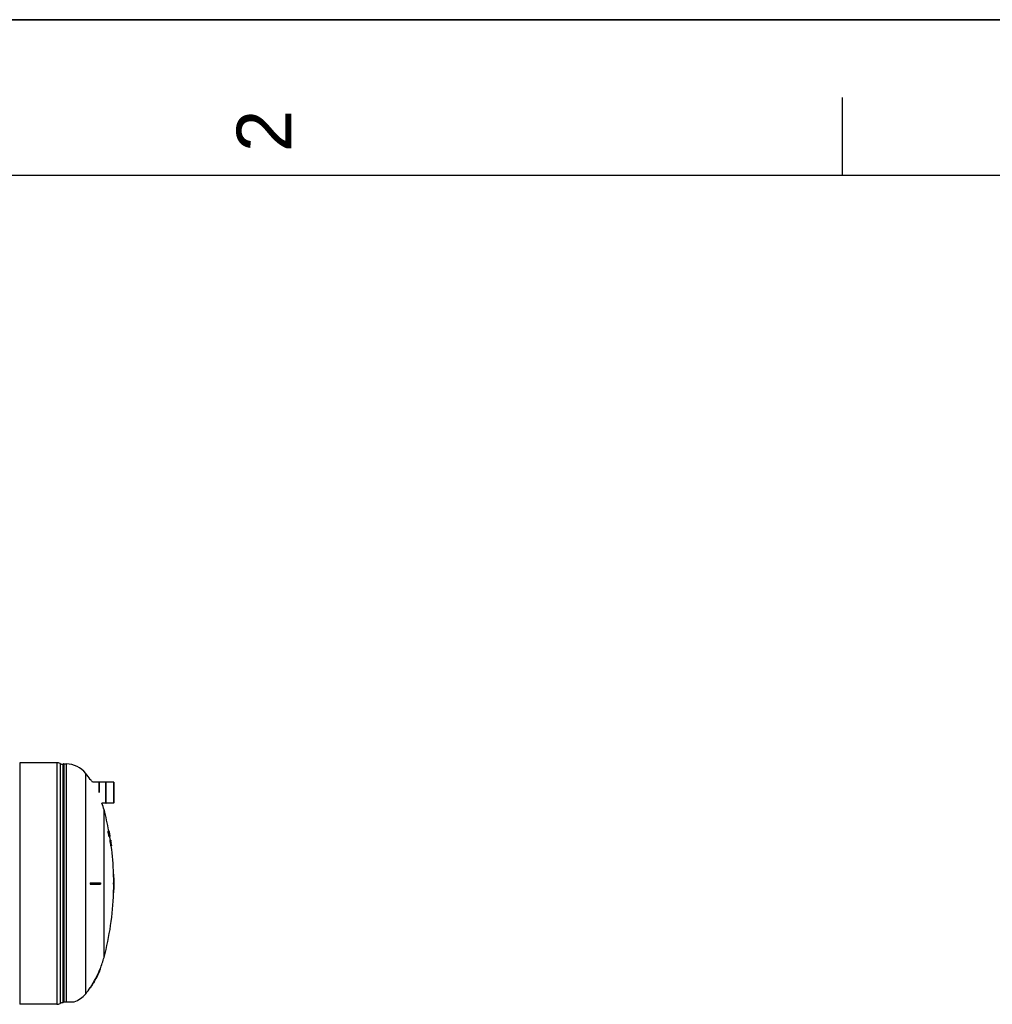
# Model space of a CAD drawing. Header units: millimetres. Extents: x 0 to 297, y 0 to 210.
# Tile 321 of 455: x 170 to 232, y 147 to 210. Entities that reach past the tile are written whole.
import ezdxf

# ---------------------------------------------------------------- set-up
doc = ezdxf.new("R2010")
doc.units = ezdxf.units.MM
doc.header["$LTSCALE"] = 16.335
doc.layers.get('0').update_dxf_attribs({"linetype": 'CONTINUOUS'})
doc.layers.add('AXES_REF', color=7, linetype='CONTINUOUS')
doc.layers.add('SURFACES', color=7, linetype='CONTINUOUS')
doc.styles.add('TEXTSTYLE_2', font='arial.ttf')

# ---------------------------------------------------------------- blocks, each defined once
blk = doc.blocks.new('MARGEA4_BL0', base_point=(148.514, 105.014))
at = {"color": 7, "linetype": 'Continuous'}
for p, q in [((297.014, 210.014), (0.014, 210.014)), ((222.764, 205.014), (222.764, 200.014)), ((287.014, 200.014), (10.014, 200.014))]:
    blk.add_line(p, q, dxfattribs=at)
at = {"color": 5, "linetype": 'Continuous', "style": 'TEXTSTYLE_2', "oblique": 0.00002}
blk.add_text('2', height=3.5, rotation=90, dxfattribs=at).set_placement((187.389, 201.514))

msp = doc.modelspace()

# ---------------------------------------------------------------- linework, layer by layer
at = {"color": 7, "linetype": 'Continuous'}
for p, q in [((0, 210), (297, 210)), ((172.329, 162.295), (169.952, 162.295)), ((169.952, 162.295), (169.952, 146.783)), ((172.547, 162.246), (172.547, 146.833)), ((172.741, 146.883), (172.741, 162.195)), ((174.484, 161.219), (174.513, 161.219)), ((174.484, 161.219), (174.493, 161.206)), ((174.484, 161.219), (174.492, 161.206)), ((174.519, 161.21), (174.513, 161.219)), ((174.519, 161.21), (174.513, 161.219)), ((175.041, 161.062), (175.057, 161.062)), ((175.041, 161.062), (175.041, 160.378)), ((175.057, 161.062), (175.057, 160.378)), ((175.481, 161.062), (175.497, 161.062)), ((175.481, 159.694), (175.481, 161.062)), ((175.497, 159.694), (175.497, 161.062)), ((175.989, 161.042), (175.989, 159.714)), ((175.481, 159.694), (175.497, 159.694)), ((175.628, 157.912), (175.629, 157.919)), ((175.628, 157.912), (175.653, 157.912)), ((175.629, 157.896), (175.628, 157.912)), ((175.629, 157.919), (175.654, 157.919)), ((175.629, 157.896), (175.653, 157.896)), ((175.632, 157.866), (175.629, 157.896)), ((175.632, 157.866), (175.657, 157.866)), ((175.637, 157.835), (175.632, 157.866)), ((175.637, 157.835), (175.662, 157.835)), ((175.643, 157.804), (175.667, 157.804)), ((175.649, 157.774), (175.643, 157.804)), ((175.649, 157.774), (175.674, 157.774)), ((175.657, 157.743), (175.649, 157.774)), ((175.653, 157.912), (175.654, 157.919)), ((175.653, 157.896), (175.653, 157.912)), ((175.656, 157.871), (175.653, 157.896)), ((175.656, 157.919), (175.675, 157.919)), ((175.656, 157.919), (175.66, 157.912)), ((175.657, 157.866), (175.656, 157.871)), ((175.662, 157.835), (175.657, 157.866)), ((175.657, 157.743), (175.681, 157.743)), ((175.662, 157.728), (175.657, 157.743)), ((175.66, 157.912), (175.674, 157.912)), ((175.66, 157.912), (175.667, 157.889)), ((175.665, 157.873), (175.662, 157.873)), ((175.662, 157.873), (175.662, 157.866)), ((175.662, 157.866), (175.663, 157.85)), ((175.662, 157.728), (175.686, 157.728)), ((175.665, 157.72), (175.662, 157.728)), ((175.663, 157.866), (175.668, 157.866)), ((175.663, 157.85), (175.672, 157.85)), ((175.663, 157.85), (175.667, 157.827)), ((175.668, 157.866), (175.665, 157.873)), ((175.665, 157.72), (175.69, 157.72)), ((175.667, 157.896), (175.676, 157.896)), ((175.667, 157.889), (175.674, 157.858)), ((175.667, 157.835), (175.675, 157.835)), ((175.674, 157.774), (175.667, 157.804)), ((175.667, 157.659), (175.691, 157.659)), ((175.673, 157.628), (175.667, 157.659)), ((175.672, 157.85), (175.668, 157.866)), ((175.672, 157.712), (175.668, 157.72)), ((175.669, 157.812), (175.674, 157.789)), ((175.669, 157.804), (175.69, 157.804)), ((175.675, 157.835), (175.672, 157.85)), ((175.672, 157.712), (175.696, 157.712)), ((175.676, 157.697), (175.672, 157.712)), ((175.673, 157.628), (175.697, 157.628)), ((175.681, 157.59), (175.673, 157.628)), ((175.674, 157.912), (175.675, 157.919)), ((175.676, 157.896), (175.674, 157.912)), ((175.674, 157.866), (175.68, 157.866)), ((175.674, 157.858), (175.678, 157.835)), ((175.674, 157.789), (175.679, 157.774)), ((175.681, 157.743), (175.674, 157.774)), ((175.68, 157.866), (175.676, 157.896)), ((175.676, 157.697), (175.7, 157.697)), ((175.681, 157.674), (175.676, 157.697)), ((175.677, 157.919), (175.7, 157.919)), ((175.677, 157.919), (175.679, 157.913)), ((175.678, 157.835), (175.685, 157.835)), ((175.679, 157.913), (175.68, 157.912)), ((175.679, 157.774), (175.696, 157.774)), ((175.679, 157.774), (175.682, 157.766)), ((175.68, 157.912), (175.686, 157.889)), ((175.685, 157.835), (175.68, 157.866)), ((175.686, 157.728), (175.681, 157.743)), ((175.681, 157.674), (175.705, 157.674)), ((175.681, 157.59), (175.705, 157.59)), ((175.688, 157.567), (175.681, 157.59)), ((175.682, 157.766), (175.685, 157.766)), ((175.686, 157.873), (175.683, 157.873)), ((175.683, 157.873), (175.683, 157.866)), ((175.683, 157.866), (175.685, 157.85)), ((175.685, 157.866), (175.688, 157.866)), ((175.685, 157.85), (175.692, 157.85)), ((175.685, 157.85), (175.689, 157.827)), ((175.685, 157.766), (175.689, 157.758)), ((175.686, 157.889), (175.691, 157.862)), ((175.686, 157.881), (175.692, 157.881)), ((175.688, 157.866), (175.686, 157.873)), ((175.69, 157.72), (175.686, 157.728)), ((175.692, 157.85), (175.688, 157.866)), ((175.688, 157.567), (175.712, 157.567)), ((175.692, 157.559), (175.688, 157.567)), ((175.689, 157.835), (175.695, 157.835)), ((175.689, 157.758), (175.693, 157.743)), ((175.696, 157.774), (175.69, 157.804)), ((175.691, 157.862), (175.692, 157.858)), ((175.697, 157.628), (175.691, 157.659)), ((175.692, 157.858), (175.693, 157.854)), ((175.695, 157.835), (175.692, 157.85)), ((175.692, 157.812), (175.696, 157.789)), ((175.692, 157.559), (175.717, 157.559)), ((175.697, 157.881), (175.693, 157.881)), ((175.693, 157.743), (175.703, 157.743)), ((175.693, 157.743), (175.699, 157.718)), ((175.696, 157.712), (175.693, 157.72)), ((175.694, 157.912), (175.701, 157.912)), ((175.695, 157.659), (175.699, 157.636)), ((175.695, 157.651), (175.709, 157.651)), ((175.696, 157.789), (175.7, 157.774)), ((175.703, 157.743), (175.696, 157.774)), ((175.7, 157.697), (175.696, 157.712)), ((175.697, 157.896), (175.703, 157.896)), ((175.697, 157.728), (175.708, 157.728)), ((175.705, 157.59), (175.697, 157.628)), ((175.701, 157.881), (175.698, 157.881)), ((175.699, 157.718), (175.701, 157.712)), ((175.699, 157.636), (175.705, 157.613)), ((175.699, 157.628), (175.712, 157.628)), ((175.7, 157.918), (175.7, 157.919)), ((175.701, 157.912), (175.7, 157.918)), ((175.7, 157.774), (175.703, 157.766)), ((175.705, 157.674), (175.7, 157.697)), ((175.703, 157.896), (175.701, 157.912)), ((175.701, 157.866), (175.709, 157.866)), ((175.701, 157.72), (175.711, 157.72)), ((175.701, 157.712), (175.716, 157.712)), ((175.701, 157.712), (175.707, 157.682)), ((175.709, 157.866), (175.703, 157.896)), ((175.703, 157.766), (175.705, 157.766)), ((175.708, 157.728), (175.703, 157.743)), ((175.704, 157.697), (175.72, 157.697)), ((175.705, 157.766), (175.708, 157.76)), ((175.705, 157.613), (175.713, 157.613)), ((175.705, 157.613), (175.708, 157.605)), ((175.712, 157.567), (175.705, 157.59)), ((175.706, 157.835), (175.714, 157.835)), ((175.707, 157.674), (175.724, 157.674)), ((175.708, 157.76), (175.708, 157.758)), ((175.708, 157.758), (175.712, 157.743)), ((175.711, 157.72), (175.708, 157.728)), ((175.708, 157.605), (175.713, 157.605)), ((175.714, 157.835), (175.709, 157.866)), ((175.712, 157.628), (175.709, 157.651)), ((175.711, 157.659), (175.715, 157.659)), ((175.712, 157.743), (175.718, 157.716)), ((175.713, 157.613), (175.712, 157.628)), ((175.716, 157.559), (175.712, 157.567)), ((175.713, 157.797), (175.721, 157.797)), ((175.716, 157.712), (175.713, 157.72)), ((175.713, 157.605), (175.713, 157.613)), ((175.721, 157.797), (175.714, 157.835)), ((175.714, 157.644), (175.718, 157.613)), ((175.714, 157.628), (175.72, 157.628)), ((175.72, 157.628), (175.715, 157.659)), ((175.72, 157.697), (175.716, 157.712)), ((175.717, 157.659), (175.717, 157.659)), ((175.717, 157.659), (175.722, 157.636)), ((175.717, 157.651), (175.728, 157.651)), ((175.718, 157.716), (175.719, 157.712)), ((175.718, 157.613), (175.721, 157.582)), ((175.719, 157.712), (175.725, 157.682)), ((175.724, 157.674), (175.72, 157.697)), ((175.728, 157.59), (175.72, 157.628)), ((175.72, 157.567), (175.734, 157.567)), ((175.721, 157.561), (175.72, 157.559)), ((175.72, 157.559), (175.738, 157.559)), ((175.721, 157.59), (175.728, 157.59)), ((175.721, 157.582), (175.722, 157.567)), ((175.722, 157.567), (175.721, 157.561)), ((175.722, 157.636), (175.727, 157.613)), ((175.722, 157.628), (175.732, 157.628)), ((175.726, 157.728), (175.73, 157.728)), ((175.727, 157.613), (175.733, 157.613)), ((175.727, 157.613), (175.729, 157.607)), ((175.732, 157.628), (175.728, 157.651)), ((175.734, 157.567), (175.728, 157.59)), ((175.729, 157.607), (175.73, 157.605)), ((175.73, 157.605), (175.733, 157.605)), ((175.732, 157.69), (175.737, 157.69)), ((175.732, 157.644), (175.736, 157.613)), ((175.733, 157.613), (175.732, 157.628)), ((175.733, 157.605), (175.733, 157.613)), ((175.734, 157.682), (175.741, 157.682)), ((175.735, 157.566), (175.734, 157.567)), ((175.737, 157.559), (175.735, 157.566)), ((175.736, 157.613), (175.74, 157.582)), ((175.74, 157.644), (175.748, 157.644)), ((175.74, 157.582), (175.741, 157.567)), ((175.748, 157.644), (175.741, 157.682)), ((175.741, 157.567), (175.741, 157.561)), ((175.741, 157.561), (175.741, 157.559)), ((175.741, 157.559), (175.753, 157.559)), ((175.745, 157.613), (175.753, 157.613)), ((175.753, 157.613), (175.748, 157.644)), ((175.751, 157.582), (175.759, 157.582)), ((175.759, 157.582), (175.753, 157.613)), ((175.754, 157.567), (175.762, 157.567)), ((175.754, 157.559), (175.763, 157.559)), ((175.762, 157.567), (175.759, 157.582)), ((175.762, 157.566), (175.762, 157.567)), ((175.763, 157.559), (175.762, 157.566)), ((175.757, 157.319), (175.792, 157.319)), ((175.799, 157.273), (175.79, 157.273)), ((175.798, 157.319), (175.801, 157.319)), ((175.798, 157.319), (175.8, 157.313)), ((175.8, 157.313), (175.8, 157.312)), ((175.8, 157.312), (175.804, 157.289)), ((175.805, 157.293), (175.801, 157.319)), ((175.802, 157.266), (175.807, 157.266)), ((175.805, 157.273), (175.803, 157.273)), ((175.804, 157.289), (175.808, 157.263)), ((175.808, 157.275), (175.805, 157.293)), ((175.807, 157.266), (175.805, 157.273)), ((175.805, 157.25), (175.809, 157.25)), ((175.805, 157.174), (175.812, 157.174)), ((175.809, 157.25), (175.807, 157.266)), ((175.808, 156.959), (175.832, 156.959)), ((175.813, 157.227), (175.809, 157.25)), ((175.809, 157.227), (175.813, 157.227)), ((175.811, 157.212), (175.815, 157.212)), ((175.819, 157.128), (175.811, 157.128)), ((175.812, 157.189), (175.818, 157.189)), ((175.818, 157.189), (175.815, 157.212)), ((175.82, 157.174), (175.818, 157.189)), ((175.818, 157.174), (175.82, 157.174)), ((175.818, 157.166), (175.821, 157.166)), ((175.821, 157.166), (175.82, 157.174)), ((175.824, 157.156), (175.824, 157.151)), ((175.824, 157.151), (175.825, 157.144)), ((175.824, 157.112), (175.829, 157.112)), ((175.825, 157.144), (175.825, 157.143)), ((175.825, 157.143), (175.827, 157.135)), ((175.828, 157.12), (175.825, 157.12)), ((175.827, 157.135), (175.828, 157.125)), ((175.829, 157.112), (175.828, 157.12)), ((175.828, 157.097), (175.832, 157.097)), ((175.832, 157.097), (175.829, 157.112)), ((175.831, 157.074), (175.835, 157.074)), ((175.835, 157.074), (175.832, 157.097)), ((175.834, 157.051), (175.838, 157.051)), ((175.834, 156.959), (175.845, 156.959)), ((175.837, 157.028), (175.841, 157.028)), ((175.841, 157.028), (175.838, 157.051)), ((175.84, 157.013), (175.843, 157.013)), ((175.84, 157.005), (175.844, 157.005)), ((175.843, 157.013), (175.841, 157.028)), ((175.844, 157.005), (175.843, 157.013)), ((175.846, 156.995), (175.847, 156.99)), ((175.846, 156.959), (175.852, 156.959)), ((175.847, 156.99), (175.849, 156.967)), ((175.849, 156.967), (175.85, 156.96)), ((175.85, 156.96), (175.85, 156.959)), ((175.979, 155.139), (176.003, 155.139)), ((174.484, 154.579), (175.147, 154.579)), ((174.484, 154.579), (174.484, 154.539)), ((174.484, 154.539), (174.484, 154.499)), ((174.484, 154.499), (175.147, 154.499)), ((174.513, 154.544), (174.513, 154.579)), ((175.147, 154.579), (175.147, 154.553)), ((175.147, 154.553), (175.147, 154.526)), ((175.147, 154.526), (175.147, 154.499)), ((175.979, 154.579), (176.013, 154.579)), ((175.979, 154.499), (176.013, 154.499)), ((175.979, 153.939), (176.003, 153.939)), ((175.122, 149.059), (175.147, 149.059)), ((175.144, 149.05), (175.147, 149.059)), ((175.144, 149.05), (175.147, 149.059)), ((174.492, 147.873), (174.484, 147.859)), ((174.493, 147.873), (174.484, 147.859)), ((174.484, 147.859), (174.513, 147.859)), ((174.513, 147.859), (174.519, 147.869)), ((174.513, 147.859), (174.519, 147.869)), ((172.329, 146.783), (169.952, 146.783)), ((172.741, 146.939), (173.44, 146.939))]:
    msp.add_line(p, q, dxfattribs=at)
at = {"color": 9, "linetype": 'Continuous'}
for p, q in [((172.329, 162.295), (172.329, 146.783)), ((172.781, 162.219), (172.781, 146.939)), ((172.941, 162.219), (172.941, 146.939)), ((175.985, 161.046), (175.985, 159.71))]:
    msp.add_line(p, q, dxfattribs=at)
at = {"color": 7, "linetype": 'Continuous'}
msp.add_lwpolyline([(174.513, 154.499), (174.513, 154.508), (174.513, 154.544)], dxfattribs=at)
for centre, radius, start, end in [((172.329, 161.795), 0.5, 64.24532, 90), ((172.741, 162.595), 0.4, 240.94711, 270), ((172.781, 162.179), 0.04, 90, 181.39633), ((169.183, 157.632), 6.424, 32.18023, 33.83892), ((175.985, 161.042), 0.004, 0, 90), ((175.985, 159.714), 0.004, 270, 360), ((157.589, 154.539), 18.347, 10.25117, 10.34842), ((157.589, 154.539), 18.371, 10.23759, 10.33471), ((157.589, 154.539), 18.374, 10.25997, 10.30852), ((157.589, 154.539), 18.362, 9.7817, 9.83021), ((157.589, 154.539), 18.409, 10.45861, 10.57984), ((157.589, 154.539), 18.394, 10.22493, 10.32192), ((157.589, 154.539), 18.396, 10.24775, 10.29624), ((157.589, 154.539), 18.418, 10.45327, 10.57445), ((157.589, 154.539), 18.413, 9.43974, 10.45605), ((157.589, 154.539), 18.386, 9.74456, 9.81723), ((157.589, 154.539), 18.389, 9.71882, 9.83991), ((157.589, 154.539), 18.423, 9.82166, 10.18451), ((157.589, 154.539), 18.404, 9.73459, 9.80718), ((157.589, 154.539), 18.42, 9.84736, 9.96829), ((157.589, 154.539), 18.379, 7.56612, 8.69981), ((157.589, 154.539), 18.403, 7.55619, 8.68837), ((157.589, 154.539), 18.414, 8.53859, 8.68321), ((157.589, 154.539), 18.416, 7.55094, 8.68233), ((157.589, 154.539), 18.413, 8.0814, 8.22587), ((157.589, 154.539), 18.421, 8.34252, 8.39068), ((157.589, 154.539), 18.423, 8.00641, 8.32386), ((157.589, 154.539), 18.421, 7.8372, 7.90935), ((157.589, 154.539), 18.423, 7.54793, 7.6984), ((157.589, 154.539), 18.4, 0.12456, 1.86868), ((157.589, 154.539), 18.424, 0.12439, 1.86624), ((157.589, 154.539), 18.39, 359.87538, 0.12462), ((157.589, 154.539), 18.4, 358.13132, 359.87544), ((157.589, 154.539), 18.414, 359.87554, 0.12446), ((157.589, 154.539), 18.424, 358.13376, 359.87561), ((169.167, 151.455), 6.418, 326.07258, 338.0853), ((169.184, 151.446), 6.423, 332.38062, 334.05219), ((169.185, 151.445), 6.422, 334.05228, 334.23204), ((169.182, 151.447), 6.426, 334.2322, 335.91263), ((169.181, 151.447), 6.427, 335.91256, 336.41979), ((169.183, 151.446), 6.424, 336.41966, 338.09946), ((169.183, 151.446), 6.424, 326.1611, 327.81971), ((169.181, 151.448), 6.427, 327.81959, 328.33783), ((169.182, 151.447), 6.426, 328.33776, 330.00211), ((169.185, 151.445), 6.422, 330.00226, 330.19485), ((169.184, 151.446), 6.423, 330.19494, 331.8647), ((169.183, 151.446), 6.424, 331.8647, 332.38062), ((172.329, 147.283), 0.5, 270, 295.75468), ((172.741, 146.483), 0.4, 90, 119.05289)]:
    msp.add_arc(centre, radius, start, end, dxfattribs=at)
at = {"layer": 'AXES_REF', "color": 7, "linetype": 'Continuous'}
for p, q in [((172.781, 162.219), (172.941, 162.219)), ((175.041, 161.046), (174.625, 161.046)), ((175.481, 161.046), (175.057, 161.046)), ((175.985, 161.046), (175.497, 161.046)), ((175.481, 159.71), (175.235, 159.71)), ((175.985, 159.71), (175.497, 159.71))]:
    msp.add_line(p, q, dxfattribs=at)
at = {"layer": 'AXES_REF', "color": 9, "linetype": 'Continuous'}
for p, q in [((174.193, 147.464), (174.193, 161.615)), ((175.367, 149.796), (175.367, 159.282))]:
    msp.add_line(p, q, dxfattribs=at)
at = {"layer": 'AXES_REF', "color": 7, "linetype": 'Continuous'}
for centre, radius, start, end in [((172.941, 160.619), 1.6, 38.48108, 90), ((169.183, 157.632), 6.4, 34.08638, 38.48108), ((169.183, 157.632), 6.4, 14.93744, 18.94444), ((157.589, 154.539), 18.4, 10.59677, 14.93744), ((157.589, 154.539), 18.4, 8.70021, 9.4461), ((157.589, 154.539), 18.4, 1.86867, 7.55544), ((157.589, 154.539), 18.4, 345.06256, 358.13133), ((169.183, 151.446), 6.4, 338.10282, 345.06256), ((172.941, 148.459), 1.6, 288.19487, 321.51892), ((169.183, 151.446), 6.4, 321.51892, 325.91362)]:
    msp.add_arc(centre, radius, start, end, dxfattribs=at)
at = {"layer": 'SURFACES', "color": 7, "linetype": 'Continuous'}
msp.add_arc((157.589, 154.539), 18.424, 359.87561, 0.12473, dxfattribs=at)

# ---------------------------------------------------------------- block references
at = {"color": 2, "linetype": 'Continuous'}
msp.add_blockref('MARGEA4_BL0', (148.514, 105.014), dxfattribs=at)

doc.saveas('drawing.dxf')
